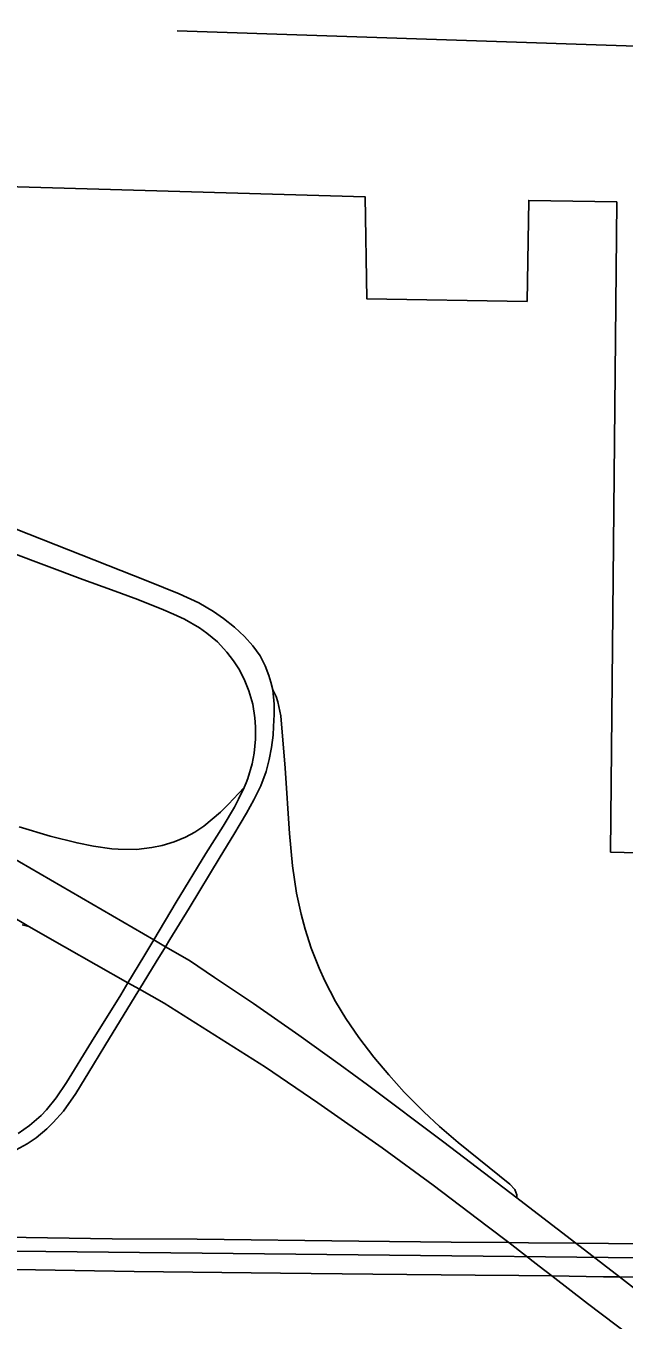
# Model space of a CAD drawing. Extents: x 1443599 to 1910620, y 1028088 to 1361369.
# Drawn here: x 1673839 to 1675114, y 1300357 to 1303115 of the extents above; entities that cross this region are included whole.
import ezdxf

# ---------------------------------------------------------------- set-up
doc = ezdxf.new("R2010")
doc.units = 0
for name, color, linetype in [('GM_X_Corporation', 7, 'Continuous'), ('GM_X_Interchange_Ramps', 7, 'Continuous'), ('GM_X_Interstate_Route', 7, 'Continuous'), ('GM_X_Minor_River', 7, 'Continuous'), ('GM_X_Section', 7, 'Continuous'), ('GM_X_State_Route', 7, 'Continuous')]:
    doc.layers.add(name, color=color, linetype=linetype)

msp = doc.modelspace()

# ---------------------------------------------------------------- linework, layer by layer
at = {"layer": 'GM_X_Corporation'}
msp.add_lwpolyline([(1676153.5, 1306382.6), (1673600.8, 1303183.8), (1673771.1, 1303175.6), (1673772.9, 1302967.8), (1673710.4, 1302929.2), (1673657.1, 1302896.1), (1673627.7, 1302866.7), (1673598.3, 1302778.4), (1674561.7, 1302750.2), (1674565.4, 1302533), (1674906.6, 1302527.6), (1674910.3, 1302742.9), (1675097.7, 1302739.6), (1675084.8, 1301354.4), (1675375.3, 1301347.1)], dxfattribs=at)
at = {"layer": 'GM_X_Interchange_Ramps'}
for points in [[(1673818.1, 1300720.3), (1673841.1, 1300733), (1673860.2, 1300745.7), (1673883, 1300764.4), (1673897, 1300778.1), (1673918.7, 1300802.7), (1673945.1, 1300840.2), (1673982.7, 1300901.9), (1674006.6, 1300941.2), (1674071.7, 1301047.5), (1674080.7, 1301062.3), (1674116.2, 1301120.3), (1674136, 1301152.8), (1674145.2, 1301167.9), (1674186.3, 1301235.2), (1674252.7, 1301344.5), (1674281.7, 1301392.1), (1674308.9, 1301437.1), (1674324.7, 1301465.9), (1674339, 1301495.3), (1674350.6, 1301526), (1674357.4, 1301551.3), (1674362.1, 1301577.1), (1674365.3, 1301603.4), (1674366.4, 1301622.2), (1674368.1, 1301647.3), (1674367.5, 1301669.6), (1674364.6, 1301700.4), (1674360.6, 1301716.4), (1674356.6, 1301730.6), (1674348.6, 1301751.2), (1674337.9, 1301772.8), (1674322.1, 1301793.9), (1674304.6, 1301813.4), (1674282.9, 1301833.6), (1674259.9, 1301852.1), (1674238.3, 1301867), (1674207.1, 1301885.3), (1674165.4, 1301904.6), (1674098.3, 1301931.5), (1674067.8, 1301943.5), (1673818, 1302042.4)], [(1673805.2, 1301993.3), (1673960.1, 1301935), (1674021.1, 1301912.8), (1674077.1, 1301892.4), (1674132.1, 1301870.8), (1674153.2, 1301861.5), (1674177, 1301850.3), (1674208.3, 1301832.3), (1674224.3, 1301820.9), (1674246.9, 1301802), (1674267, 1301780.3), (1674281.1, 1301762.1), (1674293.6, 1301742.9), (1674305.5, 1301719.5), (1674314, 1301698.2), (1674322.4, 1301669.8), (1674326.8, 1301640.7), (1674328.2, 1301621), (1674327.7, 1301594.7), (1674324.8, 1301565.3), (1674320.7, 1301542.7), (1674311.8, 1301511.2), (1674308.4, 1301502), (1674304, 1301491.9), (1674291.8, 1301467), (1674282.9, 1301450), (1674258.9, 1301409.6), (1674222.1, 1301351.3), (1674159, 1301247.5), (1674111.1, 1301167.2), (1674090.1, 1301131.8), (1674056.2, 1301076), (1674040.7, 1301050.4), (1673978.8, 1300949.8), (1673925.1, 1300863.3), (1673903.1, 1300830.6), (1673882.3, 1300805.2), (1673871.1, 1300793.4), (1673846.6, 1300771.6), (1673822.2, 1300755)], [(1674884.9, 1300617.8), (1674884.7, 1300624), (1674880.4, 1300635.3), (1674869.7, 1300647.1), (1674759.8, 1300735.4), (1674720.1, 1300769.8), (1674686.4, 1300801.1), (1674644.9, 1300843.1), (1674612, 1300879.7), (1674580.3, 1300917.5), (1674548.4, 1300959.2), (1674520.7, 1300999.9), (1674498.4, 1301036.3), (1674475.7, 1301079.9), (1674463.5, 1301106.8), (1674446.8, 1301149.6), (1674433.7, 1301190.2), (1674425.4, 1301221.9), (1674415.6, 1301266.8), (1674406.8, 1301325.2), (1674400.4, 1301393.9), (1674391, 1301533.3), (1674381.7, 1301644.5), (1674375.5, 1301674.7), (1674372, 1301685.6), (1674364.6, 1301700.4)], [(1674304, 1301491.9), (1674291.8, 1301479.3), (1674270.2, 1301456.5), (1674253.6, 1301439.4), (1674235.8, 1301424.3), (1674218, 1301409.8), (1674199, 1301397), (1674178.7, 1301386.3), (1674154.4, 1301376.4), (1674129.3, 1301368.7), (1674106.9, 1301364), (1674074.3, 1301359.8), (1674035.2, 1301360.3), (1674022, 1301361.1), (1673983, 1301367), (1673947.7, 1301373.9), (1673890.4, 1301388.2), (1673824.4, 1301407.9)], [(1673830.8, 1301199.5), (1673845.2, 1301196)]]:
    msp.add_lwpolyline(points, dxfattribs=at)
at = {"layer": 'GM_X_Interstate_Route'}
for points in [[(1673647.8, 1301436), (1674111.1, 1301167.2), (1674136, 1301152.8), (1674187, 1301123.2), (1674240.4, 1301087.4), (1674323.5, 1301031.7), (1674420.6, 1300964.6), (1674508.5, 1300901.4), (1674566.7, 1300858.6), (1674729.4, 1300736.4), (1674884.9, 1300617.8), (1674891.3, 1300613), (1675010.9, 1300520.8), (1675103.7, 1300449.3), (1675164.3, 1300402.6)], [(1673804.3, 1301219.8), (1673845.2, 1301196), (1673920.7, 1301152.2), (1674056.2, 1301076), (1674080.7, 1301062.3), (1674133.2, 1301032.8)], [(1674133.2, 1301032.8), (1674349.2, 1300895.9), (1674460.8, 1300820.3), (1674597.9, 1300724), (1674706.8, 1300644.7), (1674822, 1300557.4), (1674867.7, 1300522.2), (1674932.5, 1300472.1)], [(1674932.5, 1300472.1), (1674959.6, 1300451.2), (1675035.2, 1300392.9), (1675160.8, 1300297.8), (1675363, 1300145.9), (1675521.8, 1300023.8), (1675755.2, 1299842.5), (1675912.1, 1299723.4), (1676090, 1299588.3), (1676184.8, 1299515.9), (1676316.9, 1299414.8), (1676456.9, 1299305.9), (1676675.3, 1299137.5), (1676784.2, 1299052.8), (1676890.5, 1298970.2), (1676963.2, 1298913.9), (1677094.5, 1298813.8)]]:
    msp.add_lwpolyline(points, dxfattribs=at)
at = {"layer": 'GM_X_Minor_River'}
msp.add_lwpolyline([(1674160.9, 1303103.9), (1675117.9, 1303071.9), (1675895.5, 1303048.1), (1676156.7, 1303036.8), (1676868.3, 1303001.8), (1677745.1, 1302938.7), (1678642, 1302879.4), (1678739.8, 1302884.2), (1678783.4, 1302863.6), (1678802.7, 1302813.2), (1678810.2, 1302622.7), (1678816.4, 1302025.4), (1678820.7, 1301275.8), (1678824.7, 1300658.4)], dxfattribs=at)
at = {"layer": 'GM_X_Section'}
for points in [[(1672295.5, 1305860.4), (1673567.6, 1305832.6), (1676250.4, 1305773.2), (1676210.4, 1300478.7), (1670886.1, 1300535.1), (1670932.1, 1303268.1), (1670981.3, 1305877)], [(1670886.1, 1300535.1), (1676210.4, 1300478.7), (1676091.7, 1295467.2), (1670832.3, 1295599)]]:
    msp.add_lwpolyline(points, close=True, dxfattribs=at)
at = {"layer": 'GM_X_State_Route'}
for points in [[(1671793.7, 1300565.4), (1672232.7, 1300560.7), (1672380.5, 1300558.6), (1672626.8, 1300553.7), (1672807.5, 1300551.4), (1673037.4, 1300546.8), (1673069.8, 1300545.9), (1673100.9, 1300545), (1673260.7, 1300540.5), (1673595.8, 1300535.1), (1673792.9, 1300533.6), (1674022.8, 1300530.2), (1674203.4, 1300529.5), (1674548.3, 1300525.2), (1674745.3, 1300523.2), (1674867.7, 1300522.2), (1674909.6, 1300521.8), (1675010.9, 1300520.8), (1675359.1, 1300517.4)], [(1673142.8, 1300475.6), (1673298.6, 1300473.4), (1673495.4, 1300469), (1673626.6, 1300467.2), (1673774.2, 1300465.9), (1674069.5, 1300461), (1674381, 1300457.3), (1674577.9, 1300454.9), (1674796.2, 1300453)], [(1674796.2, 1300453), (1674889.5, 1300452.2), (1674959.6, 1300451.2), (1675069.9, 1300449.7), (1675103.7, 1300449.3), (1675356.1, 1300446.7)]]:
    msp.add_lwpolyline(points, dxfattribs=at)

doc.saveas('drawing.dxf')
